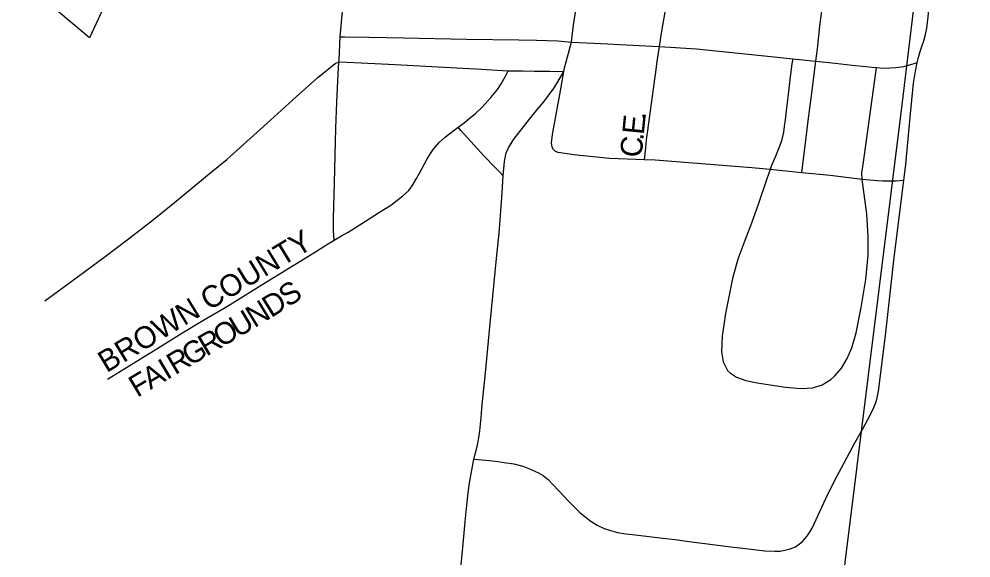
# Model space of a CAD drawing. Extents: x 1451455 to 1749751, y 218250 to 574981.
# Drawn here: x 1565644 to 1567829, y 315654 to 316893 of the extents above; entities that cross this region are included whole.
import ezdxf

# ---------------------------------------------------------------- set-up
doc = ezdxf.new("R2010")
doc.units = 0
for name, color, linetype in [('GM_X_City_Street', 7, 'Continuous'), ('GM_X_City_Street_Text', 7, 'Continuous'), ('GM_X_Corporation', 7, 'Continuous')]:
    doc.layers.add(name, color=color, linetype=linetype)

msp = doc.modelspace()

# ---------------------------------------------------------------- linework, layer by layer
at = {"layer": 'GM_X_City_Street'}
for points in [[(1566911.8, 316839.8), (1566915.3, 316872.8), (1566919.3, 316898.3), (1566925.3, 316931.7), (1566935.1, 316988.9), (1566966.4, 317136.5), (1566984.8, 317223.7), (1566992.6, 317255.8), (1566999, 317273), (1567010.3, 317297.7), (1567033.6, 317338.2), (1567044.5, 317354.7), (1567071.6, 317395.8), (1567093.9, 317429.5), (1567120.7, 317469.9), (1567172.5, 317548.7)], [(1567704.8, 316792.4), (1567707.2, 316802.2), (1567711.6, 316818.4), (1567716.4, 316831.6), (1567720.5, 316842.9), (1567724.3, 316856.7), (1567727.2, 316871.9), (1567729.1, 316884.7), (1567730.5, 316897.7), (1567732.1, 316915.3), (1567734, 316942.4), (1567737.9, 316980.8), (1567743, 317018.1), (1567753.1, 317096.3)], [(1567113.6, 316829.5), (1567118.7, 316860), (1567129.8, 316926.2), (1567144.8, 317011.3), (1567155, 317077)], [(1567472.4, 316795.8), (1567476, 316824.5), (1567481.9, 316876.2), (1567490.2, 316941.7), (1567495.6, 316983.9), (1567498.7, 317007.6), (1567505.5, 317059.2)], [(1566381.2, 316851.8), (1566386.3, 316910.4)], [(1566378.3, 316794.3), (1566378.5, 316797.9), (1566381.2, 316851.8)], [(1566381.2, 316851.8), (1566392, 316851.6), (1566447.9, 316850.6), (1566526.3, 316849.3), (1566670.9, 316846.7), (1566790.7, 316844.6), (1566831.6, 316844.3), (1566880.7, 316842.3), (1566911.8, 316839.8)], [(1566894.6, 316772.3), (1566896.1, 316780.6), (1566899.7, 316794.4), (1566908.1, 316825.9), (1566911.8, 316839.8)], [(1566911.8, 316839.8), (1566946.4, 316837.9), (1566994.9, 316835.3), (1567021.8, 316833.9), (1567097.4, 316830.4), (1567113.6, 316829.5)], [(1567079.4, 316569.2), (1567082.1, 316596.9), (1567084.3, 316615.3), (1567086.8, 316636.3), (1567090.7, 316665.1), (1567099.9, 316732.4), (1567104.6, 316765.4), (1567108.5, 316795.4), (1567113.6, 316829.5)], [(1567113.6, 316829.5), (1567198.9, 316824.5), (1567391.4, 316804.1), (1567419.9, 316801.1)], [(1565702.9, 316244.8), (1565763.3, 316289), (1565842, 316347.2), (1565898.3, 316389.7), (1565953, 316432.3), (1566000.8, 316470.8), (1566085.2, 316540.7), (1566121.1, 316570.2), (1566212.4, 316652.4), (1566279.8, 316714.1), (1566329.9, 316758.3), (1566369.6, 316790.5), (1566378.3, 316794.3)], [(1566366.9, 316384.6), (1566365.8, 316406.4), (1566365.8, 316434.1), (1566367.9, 316516.4), (1566371.2, 316641.8), (1566373.1, 316701.6), (1566376.3, 316766), (1566378.3, 316794.3)], [(1566378.3, 316794.3), (1566396.4, 316793.3), (1566429, 316791.8), (1566506.9, 316788.1), (1566577.5, 316784.3), (1566647.6, 316780.4), (1566692.6, 316777.9), (1566766.6, 316773.8)], [(1567419.9, 316801.1), (1567417.8, 316789.4), (1567414.3, 316765.8), (1567411.5, 316739.6), (1567408.3, 316713.2), (1567405.4, 316688.6), (1567402.1, 316660.8), (1567400.1, 316645.5), (1567398.2, 316632.5), (1567393.5, 316612.5), (1567388.4, 316598), (1567379.3, 316575.3), (1567371.1, 316556.1), (1567367.8, 316546.9)], [(1567419.9, 316801.1), (1567472.4, 316795.8)], [(1567440.6, 316539.6), (1567442.8, 316558.6), (1567450.5, 316620.6), (1567455.2, 316658.6), (1567462.5, 316717.2), (1567472.4, 316795.8)], [(1567472.4, 316795.8), (1567516.8, 316791.2), (1567555.7, 316786.9), (1567587.3, 316783.3), (1567602, 316782.1), (1567611.9, 316781.3)], [(1567611.9, 316781.3), (1567629, 316779.9), (1567642.6, 316780.7), (1567655.9, 316781.5), (1567674.2, 316783.9), (1567698.4, 316790.7), (1567704.8, 316792.4)], [(1567674.1, 316521.5), (1567678.7, 316559.5), (1567689.2, 316667.2), (1567696.6, 316745.5), (1567701.3, 316773.2), (1567704.8, 316792.4)], [(1566651.6, 316644), (1566665.5, 316654.5), (1566677.2, 316663.9), (1566690.7, 316674.7), (1566707.9, 316691), (1566727.1, 316712.2), (1566742.4, 316730.9), (1566750.8, 316743.8), (1566760.7, 316761.5), (1566766.6, 316773.8)], [(1566755.4, 316532.7), (1566758.1, 316565.6), (1566761.8, 316584.9), (1566766.9, 316596.9), (1566779.3, 316616.3), (1566824, 316673), (1566848.2, 316702.5), (1566871.7, 316734.6), (1566880.7, 316748.6), (1566889.2, 316763.1), (1566894.6, 316772.3)], [(1566766.6, 316773.8), (1566800.1, 316773.7), (1566826, 316773.1), (1566862.2, 316772.7), (1566894.6, 316772.3)], [(1567079.4, 316569.2), (1566998.7, 316572.5), (1566917, 316580.3), (1566881.3, 316585.9), (1566875.3, 316588.4), (1566870.6, 316592.7), (1566867.4, 316598.3), (1566865.7, 316607.9), (1566867.9, 316627.5), (1566886.4, 316727.5), (1566894.6, 316772.3)], [(1567579.1, 316524.3), (1567578.4, 316539.3), (1567581.4, 316558.7), (1567611, 316774.9), (1567611.9, 316781.3)], [(1566366.9, 316384.6), (1566384.1, 316394.4), (1566399.1, 316403), (1566447.9, 316433.5), (1566471.5, 316448.8), (1566485.2, 316457.6), (1566497.3, 316465.3), (1566511, 316475.7), (1566525.1, 316486.4), (1566538, 316497.9), (1566544.8, 316507), (1566550.9, 316517.2), (1566556.3, 316526), (1566562.7, 316538.1), (1566568.3, 316548.6), (1566580.7, 316571.7), (1566588.2, 316583.7), (1566594.4, 316592.5), (1566608, 316609.1), (1566622.6, 316622.2), (1566639.6, 316635.2), (1566651.6, 316644)], [(1566755.4, 316532.7), (1566752.2, 316535.8), (1566734.9, 316553.2), (1566711.8, 316577.5), (1566658.1, 316636.8), (1566651.6, 316644)], [(1567367.8, 316546.9), (1567326, 316551.1), (1567103.5, 316568.3), (1567079.4, 316569.2)], [(1566687.7, 315881.5), (1566695.4, 315910.6), (1566699.4, 315930.4), (1566701.6, 315946.2), (1566703.1, 315962), (1566704.4, 315976.1), (1566706.4, 315998), (1566708.4, 316021.2), (1566712.6, 316064.2), (1566715.7, 316095.7), (1566725.3, 316192.7), (1566740, 316342.7), (1566745.7, 316400.3), (1566750.7, 316461.8), (1566752.8, 316493.3), (1566755.4, 316532.7)], [(1567367.8, 316546.9), (1567360, 316525.8), (1567340.5, 316466.7), (1567324.9, 316423.4), (1567309.7, 316383.7), (1567293.9, 316340.6), (1567281.6, 316296.3), (1567265.1, 316216), (1567257.3, 316163.7), (1567255.9, 316127.6), (1567260, 316105.2), (1567270, 316085.2), (1567277.1, 316078.9), (1567290.4, 316069.6), (1567312.2, 316061.9), (1567338.1, 316056.6), (1567403.3, 316046.9), (1567439.2, 316043.8), (1567465.3, 316045.6), (1567487.1, 316052.4), (1567506.7, 316064.1), (1567516.4, 316072.7), (1567531.2, 316090.2), (1567544.7, 316112.8), (1567554.9, 316137.1), (1567564.9, 316171.8), (1567576.7, 316229.7), (1567587.1, 316294.5), (1567592.3, 316350), (1567593, 316392.6), (1567589.9, 316445), (1567579.1, 316524.3)], [(1567440.6, 316539.6), (1567367.8, 316546.9)], [(1567579.1, 316524.3), (1567505.4, 316533.1), (1567440.6, 316539.6)], [(1566687.7, 315881.5), (1566715.2, 315879), (1566737.2, 315876.8), (1566757.5, 315874), (1566779.5, 315870.6), (1566799.8, 315865.5), (1566815.6, 315859.3), (1566835.9, 315850.3), (1566846.6, 315843.5), (1566858.4, 315834.5), (1566869.9, 315822.5), (1566905.5, 315783.9), (1566931.2, 315758.7), (1566954.3, 315740.5), (1566970.7, 315729.6), (1566987.1, 315722.2), (1567001.2, 315717.7), (1567017.5, 315713.2), (1567036.3, 315709.9), (1567064.9, 315706.6), (1567121.1, 315700.2), (1567149.5, 315696.5), (1567176.1, 315693.1), (1567277.2, 315680.1), (1567304.7, 315676.5), (1567355.5, 315670.9), (1567378.6, 315669.7), (1567390.4, 315670.3), (1567401.2, 315672), (1567413.6, 315675.4), (1567426, 315679.9), (1567441.2, 315691.2), (1567451.9, 315703.6), (1567459.2, 315714.9), (1567463.8, 315722.8), (1567495.4, 315791), (1567516.4, 315832.8), (1567531.6, 315861.8), (1567562.3, 315919.2), (1567580.5, 315950.7), (1567597.5, 315982.8), (1567605.4, 316000.3), (1567611.6, 316015.6), (1567616.1, 316037.6), (1567620.5, 316067.8), (1567633.5, 316172), (1567652.5, 316344.7), (1567674.1, 316521.5)], [(1567674.1, 316521.5), (1567665.2, 316520.8), (1567656.8, 316520.2), (1567642.3, 316519.9), (1567626.6, 316519.8), (1567613.6, 316520.8), (1567579.1, 316524.3)], [(1565847.1, 316065.1), (1565897, 316095.9), (1565962.3, 316136.6), (1566017.5, 316171.1), (1566066.1, 316199.9), (1566122.1, 316233), (1566199.7, 316280.9), (1566320.9, 316355.6), (1566346.1, 316371.5), (1566366.9, 316384.6)], [(1566587.3, 314927.6), (1566602.6, 315081), (1566617.7, 315241), (1566624.1, 315303.6), (1566637, 315430.3), (1566647.2, 315528.4), (1566654.6, 315600), (1566662.2, 315678.7), (1566668, 315737.7), (1566671, 315767.9), (1566674, 315797.3), (1566677, 315822.1), (1566687.7, 315881.5)]]:
    msp.add_lwpolyline(points, dxfattribs=at)
at = {"layer": 'GM_X_Corporation'}
msp.add_lwpolyline([(1567436, 314807.7), (1567670.8, 316695.1), (1567840.6, 318106), (1567347.8, 318049.9), (1566931.4, 318010.8), (1566630, 317989.1), (1566685.6, 317817.9), (1566454.3, 317542), (1566402.3, 317512), (1566367.9, 317462.8), (1566350.4, 317405.4), (1566301.8, 317370.2), (1565968, 317235.2), (1565957.6, 317176.1), (1565805.5, 316849.8), (1565292.3, 317280.5)], dxfattribs=at)

# ---------------------------------------------------------------- texts
at = {"layer": 'GM_X_City_Street_Text'}
for s, rotation, p in [('E', 84.3449, (1567077.7, 316625.5)), ('.', 82.1069, (1567081.1, 316660)), ('C', 84.3571, (1567072.5, 316573)), ('.', 84.3438, (1567076.4, 316612.4)), ('BROWN COUNTY', 31.3101, (1565845.1, 316078.7)), ('S', 33.3478, (1566260.8, 316229.2)), ('D', 31.9096, (1566222.3, 316205.3)), ('N', 31.1945, (1566184.1, 316182.1)), ('U', 30.8043, (1566146, 316159.4)), ('R', 30.7376, (1566074.1, 316116.6)), ('O', 30.7276, (1566108.1, 316136.9)), ('R', 30.7284, (1566002.2, 316073.9)), ('G', 30.7386, (1566036.3, 316094.1)), ('I', 30.7473, (1565983.3, 316062.6)), ('A', 30.7276, (1565945.5, 316040.1)), ('F', 30.7412, (1565915.2, 316022.2))]:
    msp.add_text(s, height=50, rotation=rotation, dxfattribs=at).set_placement(p)

doc.saveas('drawing.dxf')
